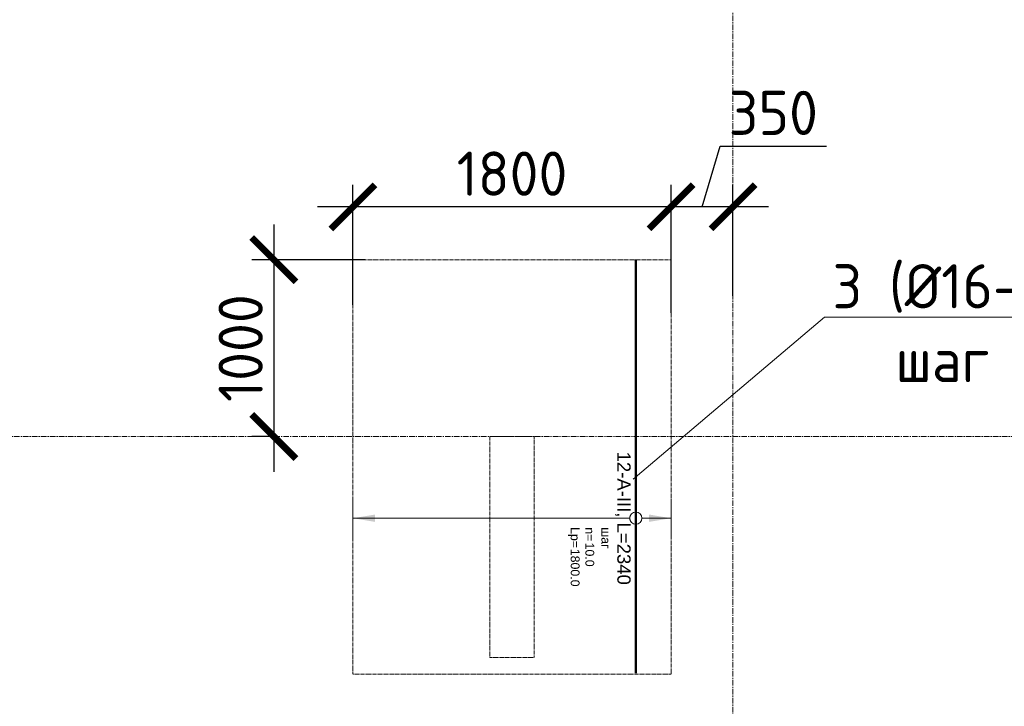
# Model space of a CAD drawing. Header units: millimetres. Extents: x 448962 to 1592680, y -326645 to -197113.
# Tile 338 of 398: x 814159 to 819729, y -267287 to -263403. Entities that reach past the tile are written whole.
import ezdxf
from ezdxf import colors
from ezdxf.entities.mleader import LeaderData, LeaderLine
from ezdxf.enums import TextEntityAlignment as Align
from ezdxf.math import Vec2, Vec3

# ---------------------------------------------------------------- set-up
doc = ezdxf.new("R2010")
doc.units = ezdxf.units.MM
doc.set_wipeout_variables(frame=1)
for name, pattern in [('01 Штриховая _4 мм_', [6, 3.5, -2.5]), ('______5', [1100, 800, -100, 100, -100]), ('GOST2.303 4', [7, 5, -2, 0]), ('осевая', [50.8, 31.75, -6.35, 6.35, -6.35])]:
    doc.linetypes.add(name, pattern=pattern)
for name, color, linetype, lineweight in [('АрмСтер', 2, 'Continuous', 50), ('контур распр. стерхней', 2, 'GOST2.303 4', 20), ('Оси', 40, '______5', 18), ('подоснова', 151, 'Continuous', 5), ('РАЗМЕРЫ', 1, 'Continuous', 9), ('СТЕНЫ', 3, 'Continuous', 30)]:
    doc.layers.add(name, color=color, linetype=linetype, lineweight=lineweight)
doc.layers.add('АрмСтер_атрибуты', color=2, linetype='Continuous', lineweight=0, plot=False)
doc.styles.add('GOST-2.304_Type-B', font='GOST_Common.ttf')
doc.styles.get("Standard").update_dxf_attribs({"font": 'arial.ttf'})
doc.styles.add('Аннотативный', font='arial.ttf')
doc.styles.add('ГОСТ', font='GOST_Common.ttf')
doc.dimstyles.new('СПДС', dxfattribs={"dimscale": 100, "dimtxt": 2.5, "dimasz": 2.5, "dimexe": 1.25, "dimexo": 0, "dimtad": 1, "dimdec": 0, "dimtxsty": 'GOST-2.304_Type-B', "dimblk": 'ARCHTICK', "dimcen": 2.5, "dimdle": 2, "dimadec": 0, "dimazin": 2, "dimtfac": 0.75, "dimtdec": 0, "dimtmove": 1, "dimatfit": 3, "dimfxl": 1, "dimtolj": 1, "dimarcsym": 1})

# ---------------------------------------------------------------- blocks, each defined once
blk = doc.blocks.new('оси плит')
at = {"layer": 'Оси', "color": 16, "linetype": 'осевая', "lineweight": 0, "transparency": 33554687}
for p, q in [((536592.3, -202894.1), (536592.3, -231285.8)), ((519570.9, -220617.4), (573160.2, -220617.4))]:
    blk.add_line(p, q, dxfattribs=at)
blk = doc.blocks.new('стены  тп')
at = {"layer": 'СТЕНЫ', "color": 251, "linetype": '01 Штриховая _4 мм_', "lineweight": 0, "true_color": 0x636466}
for p, q in [((554937.1, -332125.7, 3100), (554687.1, -332125.7, 3100)), ((554687.1, -332125.7, 3100), (554687.1, -333375.7, 3100)), ((554937.1, -333375.7, 3100), (554937.1, -332125.7, 3100)), ((554687.1, -333375.7, 3100), (554937.1, -333375.7, 3100))]:
    blk.add_line(p, q, dxfattribs=at)
blk = doc.blocks.new('*U23')
at = {"layer": 'РАЗМЕРЫ'}
for p, q in [((112.5, 200), (-112.5, 200)), ((112.5, -1600), (-112.5, -1600))]:
    blk.add_line(p, q, dxfattribs=at)
at = {"layer": 'РАЗМЕРЫ', "ltscale": 15}
blk.add_line((0, -1600), (0, 200), dxfattribs=at)
at = {"layer": 'РАЗМЕРЫ'}
for points in [[(0, 200), (20.9, 74.8), (-20.9, 74.8)], [(0, -1600), (20.9, -1474.8), (-20.9, -1474.8)]]:
    blk.add_solid(points, dxfattribs=at)
at = {"layer": 'АрмСтер_атрибуты', "color": 215, "ltscale": 15, "style": 'Аннотативный'}
for s, p in [('шаг', (51.4, -194.2)), ('n=', (51.4, -285.1)), ('Lр=', (50.2, -367.8))]:
    blk.add_text(s, height=50, dxfattribs=at).set_placement(p)
at = {"layer": 'АрмСтер_атрибуты', "style": 'Аннотативный', "flags": 8}
blk.add_attdef('ПОЗ', (110, 29.6), '', height=75, dxfattribs=at)
at = {"layer": 'АрмСтер_атрибуты', "color": 215, "style": 'Аннотативный'}
for tag, p, flags in [('ШАГ', (190.9, -194.2), 10), ('КОЛ', (138, -285.1), 8), ('ШИРИНА', (172.9, -367.8), 8)]:
    blk.add_attdef(tag, p, '', height=50, dxfattribs=dict(at, flags=flags))
at = {"layer": 'АрмСтер_атрибуты', "flags": 9}
for tag, p in [('МАССА', (-1033.5, -1010.5)), ('ОБОЗНАЧЕНИЕ', (-1033.5, -1124.4))]:
    blk.add_attdef(tag, p, '', height=75, dxfattribs=at)
at = {"linetype": 'Continuous', "lineweight": 0}
blk.add_wipeout([(35, 0), (28.3, 20.6), (10.8, 33.3), (-10.8, 33.3), (-28.3, 20.6), (-35, 0), (-28.3, -20.6), (-10.8, -33.3), (10.8, -33.3), (28.3, -20.6)], dxfattribs=at)
at = {"color": 0, "linetype": 'ByBlock', "lineweight": -2, "ltscale": 100}
blk.add_line((-1462.5, 0), (877.5, 0), dxfattribs=at)
at = {"layer": 'РАЗМЕРЫ'}
blk.add_circle((0, 0), 35, dxfattribs=at)
at = {"layer": 'АрмСтер_атрибуты', "style": 'Аннотативный', "flags": 8}
blk.add_attdef('НАИМЕНОВАНИЕ', text='', height=75, dxfattribs=at).set_placement((0, -29.3), align=Align.TOP_CENTER)
blk = doc.blocks.new('_None')
blk = doc.blocks.new('_ArchTick')
at = {"color": 0, "linetype": 'ByBlock', "const_width": 0.15}
blk.add_lwpolyline([(-0.5, -0.5), (0.5, 0.5)], dxfattribs=at)
blk = doc.blocks.new('*D663')
at = {"layer": 'DEFPOINTS', "color": 0, "transparency": 16777216}
for p in [(816112.5, -264760.8), (815596.5, -265760.8), (815602.9, -265760.8)]:
    blk.add_point(p, dxfattribs=at)
at = {"layer": 'РАЗМЕРЫ', "color": 0, "lineweight": -2, "transparency": 16777216}
for p, q in [((815596.5, -264560.8), (815596.5, -265960.8)), ((816112.5, -264760.8), (815471.5, -264760.8)), ((815602.9, -265760.8), (815471.5, -265760.8))]:
    blk.add_line(p, q, dxfattribs=at)
at = {"layer": 'РАЗМЕРЫ', "color": 0, "lineweight": -2, "transparency": 16777216, "xscale": 250, "yscale": 250, "zscale": 250}
for p, rotation in [((815596.5, -264760.8), 90), ((815596.5, -265760.8), 270)]:
    blk.add_blockref('_ArchTick', p, dxfattribs=dict(at, rotation=rotation))
at = {"layer": 'РАЗМЕРЫ', "color": 0, "lineweight": 0, "transparency": 16777216, "insert": (815409, -265260.8), "char_height": 250, "attachment_point": 5, "rotation": 90, "style": 'GOST-2.304_Type-B'}
blk.add_mtext('\\A1;1000', dxfattribs=at)
blk = doc.blocks.new('*D664')
at = {"layer": 'DEFPOINTS', "color": 0, "transparency": 16777216}
for p in [(817844, -264461.4), (818194, -264964.2), (817844, -265061)]:
    blk.add_point(p, dxfattribs=at)
at = {"layer": 'РАЗМЕРЫ', "color": 0, "lineweight": -2, "transparency": 16777216}
for p, q in [((818019, -264461.4), (818122.1, -264117.6)), ((818122.1, -264117.6), (818722.1, -264117.6)), ((817844, -265061), (817844, -264336.4)), ((818194, -264964.2), (818194, -264336.4)), ((818394, -264461.4), (817644, -264461.4))]:
    blk.add_line(p, q, dxfattribs=at)
at = {"layer": 'РАЗМЕРЫ', "color": 0, "lineweight": -2, "transparency": 16777216, "xscale": 250, "yscale": 250, "zscale": 250, "rotation": 180}
blk.add_blockref('_ArchTick', (817844, -264461.4), dxfattribs=at)
at = {"layer": 'РАЗМЕРЫ', "color": 0, "lineweight": -2, "transparency": 16777216, "xscale": 250, "yscale": 250, "zscale": 250}
blk.add_blockref('_ArchTick', (818194, -264461.4), dxfattribs=at)
at = {"layer": 'РАЗМЕРЫ', "color": 0, "lineweight": 0, "transparency": 16777216, "insert": (818422.1, -263930.1), "char_height": 250, "attachment_point": 5, "style": 'GOST-2.304_Type-B'}
blk.add_mtext('\\A1;350', dxfattribs=at)
blk = doc.blocks.new('*D665')
at = {"layer": 'DEFPOINTS', "color": 0, "transparency": 16777216}
for p in [(816044, -264461.4), (817844, -264698.7), (816044, -265015.8)]:
    blk.add_point(p, dxfattribs=at)
at = {"layer": 'РАЗМЕРЫ', "color": 0, "lineweight": -2, "transparency": 16777216}
for p, q in [((816044, -265015.8), (816044, -264336.4)), ((817844, -264698.7), (817844, -264336.4)), ((818044, -264461.4), (815844, -264461.4))]:
    blk.add_line(p, q, dxfattribs=at)
at = {"layer": 'РАЗМЕРЫ', "color": 0, "lineweight": -2, "transparency": 16777216, "xscale": 250, "yscale": 250, "zscale": 250, "rotation": 180}
blk.add_blockref('_ArchTick', (816044, -264461.4), dxfattribs=at)
at = {"layer": 'РАЗМЕРЫ', "color": 0, "lineweight": -2, "transparency": 16777216, "xscale": 250, "yscale": 250, "zscale": 250}
blk.add_blockref('_ArchTick', (817844, -264461.4), dxfattribs=at)
at = {"layer": 'РАЗМЕРЫ', "color": 0, "lineweight": 0, "transparency": 16777216, "insert": (816944, -264273.9), "char_height": 250, "attachment_point": 5, "style": 'GOST-2.304_Type-B'}
blk.add_mtext('\\A1;1800', dxfattribs=at)

msp = doc.modelspace()

# ---------------------------------------------------------------- linework, layer by layer
at = {"layer": 'контур распр. стерхней', "linetype": '01 Штриховая _4 мм_'}
msp.add_lwpolyline([(816044, -267105.4), (816044, -264760.8), (817844, -264760.8), (817844, -267105.4)], close=True, dxfattribs=at)

# ---------------------------------------------------------------- block references
at = {"layer": 'подоснова', "color": 4, "ltscale": 0.3}
msp.add_blockref('оси плит', (281601.7, -45143.4), dxfattribs=at)
at = {"layer": 'РАЗМЕРЫ'}
for p in [(262131.6, 66364.9, -3100), (262131.7, 66364.9, -3100)]:
    msp.add_blockref('стены  тп', p, dxfattribs=at)

# ---------------------------------------------------------------- texts
at = {"ltscale": 100, "insert": (580721.2, -265531.5), "char_height": 250, "attachment_point": 1, "style": 'ГОСТ'}
msp.add_mtext_dynamic_manual_height_columns('\\pi1250,t1750;1.^IПроизводство работ вести в строгом соответствии с требованиями СП 70.13330.2012 "Несущие и ограждающие конструкции" и проектом производства работ.\\P2.^IПеред бетонированием арматуру и основание, на которую укладывается бетонная смесь, очистить от ржавчины и грязи. \\P3.^IБетонирование вести слоем на всю толщину фундаментных плит. Захватки при бетонировании должны быть отсечены вертикальными швами. Бетон применять класса В25. Заполнителем для бетона служит щебень твердых пород, наибольшая фракция щебня не должна превышать 40мм.\\P4.^IВ процессе бетонирования обеспечить соблюдение защитных слоев и мест положения рабочей арматуры согласно проекту. Материал фиксаторов для нижней арматуры фундаментных плит выбирается проектом производства работ, исходя из конкретных возможностей строительной организации.\\P5.^IПроектное положение арматуры верхней грани фундаментных плит обеспечить постановкой поддерживающих каркасов. Стержни укладывать на арматуру каркасов без сварки. Допускается фиксация проектного положения арматуру у верхней грани фундаментных плит иными способами, которые следует разработать в проекте производства работ.\\P6.^IПроектом принято соединение рабочих стержней арматуры монолитной фундаментной плиты внахлестку (без сварки). \\P7.^IСварные арматурные каркасы изготовить на заводе-изготовители. \\P8.^IКрестообразные соединения стержней арматуры 1-го и 2-го рядов, а также 3-го и 4-го рядов между собой выполнить вязкой отожженной проволокой диаметром 2,0-3,0 мм. Допускается применение специальных соединительных элементов - пластмассовых или проволочных фиксаторов. Соединение арматуры допускается предусматривать не во всех местах пересечения стержней арматуры. При этом должны быть связаны вязальной проволокой все пересечения стержней в 2-х крайних рядах по периметру плит, остальные узлы могут быть соединены через узел в шахматном порядке (схему вязки стержней см. на данном листе).', width=18954.382, gutter_width=12.5, heights=[0], dxfattribs=at)

# ---------------------------------------------------------------- leaders
at = {"layer": 'подоснова', "color": 3, "ltscale": 0.3}
ml = msp.add_multileader_mtext('Standard', dxfattribs=at)
ml.set_content('8 (%%C10-5шт.)\\Pшаг 200', color=3, style='GOST-2.304_Type-B')
ml.set_leader_properties(color=256, linetype='ByLayer', lineweight=15)
ml.set_arrow_properties(name='NONE')
ml.build(insert=Vec2(0, 0))
ml.multileader.update_dxf_attribs({"text_left_attachment_type": 6, "text_right_attachment_type": 6, "dogleg_length": 0.1, "arrow_head_size": 18})
ctx = ml.context
ctx.base_point, ctx.char_height, ctx.arrow_head_size, ctx.landing_gap_size, ctx.plane_origin = Vec3(815630.4, -262769.3, 3.6), 250, 18, 20, Vec3(808272.2, -265092.8, 3.6)
ctx.left_attachment, ctx.right_attachment, ctx.text_align_type = 6, 6, 1
notes = []
notes.append((ctx, [(1, (1, 1, 0), (817481.1, -262769.3, 3.6), (-1, 0), 0.1, [(0, [(818410, -261918.8, 3.6)], 0, [])])]))
ctx.mtext.insert, ctx.mtext.alignment, ctx.mtext.flow_direction = Vec3(816555.7, -262469.3, 3.6), 2, 5
for ctx, leaders in notes:
    for number, flags, end, landing, length, lines in leaders:
        leader = LeaderData()
        leader.index, (leader.has_last_leader_line, leader.has_dogleg_vector, leader.attachment_direction) = number, flags
        leader.last_leader_point, leader.dogleg_vector, leader.dogleg_length = Vec3(end), Vec3(landing), length
        for number, points, colour, breaks in lines:
            line = LeaderLine()
            line.index, line.vertices, line.color, line.breaks = number, Vec3.list(points), colors.encode_raw_color(colour), breaks
            leader.lines.append(line)
        ctx.leaders.append(leader)

# ---------------------------------------------------------------- next in the draw order: block references
at = {"layer": 'АрмСтер', "ltscale": 15}
ref = msp.add_blockref('*U23', (817644, -266223.3), dxfattribs=dict(at, rotation=270))
ref.add_attrib('НАИМЕНОВАНИЕ', '12-A-III, L=2340', dxfattribs={"layer": 'АрмСтер_атрибуты', "height": 75, "rotation": 270, "style": 'Аннотативный', "flags": 8}).set_placement((817614.7, -266223.3), align=Align.TOP_CENTER)
ref.add_attrib('КОЛ', '10.0', (817358.9, -266361.4), dxfattribs={"layer": 'АрмСтер_атрибуты', "color": 215, "height": 50, "rotation": 270, "style": 'Аннотативный', "flags": 8})
ref.add_attrib('ШИРИНА', '1800.0', (817276.2, -266396.2), dxfattribs={"layer": 'АрмСтер_атрибуты', "color": 215, "height": 50, "rotation": 270, "style": 'Аннотативный', "flags": 8})

# ---------------------------------------------------------------- next in the draw order: texts
at = {"insert": (771704.5, -266206.3), "char_height": 300, "width": 18500, "attachment_point": 1, "style": 'ГОСТ'}
msp.add_mtext('\\pi-900,l900,t900;{\\C7;1.^IАрмирование монолитной плиты  состоит из основного армирования ∅10 А500С с шагом  200х200мм  в нижней зоне, основного армирования ∅10 А500С с шагом  200х200мм  в  верхней зоне и дополнительного армирования, указанного на схемах армирования.\\P2.^IАрмирование плиты предусмотрено отдельными  стержнями заводской длины по осям Х и Y. При недостатке заводской длины стержней для армирования плиты, стыки стержней осуществлять внахлестку без  сварки. Стыки арматуры внахлестку должны располагаться вразбежку (через шаг). См. деталь стыковки арматуры.\\P3.^IВерхнюю и нижнюю арматуру вязать вязальной проволокой через пересечение.  Стержни основной и дополнительной арматуры укладывать в соответствии с сечениями .\\P4.^IПо периметру плиты и у отверстий  у концов основной арматуры устанавливать П-образные элементы Ск1.\\P5.^IПозиции со знаком "*" укладываются с шагом 100 мм\\P6.^I Для фиксации в проектном положении стержней верхней сетки устанавливать фиксаторы Ф1 с шагом 600х600мм.\\P7.^IДиаметр оправки стержня при d<20мм - 5d, при d≥20мм - 8d\\P8.^IКаркасы поперечного армирования устанавливаются до начала устройство верхней сетки армирования.\\P9.^IВ местах расположения отверстий осуществить прерывания основной и дополнительной сеток арматуры. Отверстия обрамляются двумя стержнями арматуры d 12. см. узел обрамления отверстий.\\P10.^IОбрамление отверстий выполнить в соотвии с узлом, расход стали на обрамление учтен на листе 3.\\P11.^IПроемы размерами до 300х300 допускается выполнять по месту методом алмазного бурения.\\P12.^IДополнительная арматура, попавшая в зону понижения плиты перекрытия должна быть  выполнена в соотвествии с узлом, стержни  допнительной арматуры загнуть по месту под углом 30 градусов.}', dxfattribs=at)

# ---------------------------------------------------------------- next in the draw order: dimensions: what is measured, and where the dimension line sits
at = {"layer": 'РАЗМЕРЫ', "color": 1, "lineweight": 0}
for base, p1, p2, picture, middle in [((817844, -264461.4), (818194, -264964.2), (817844, -265061), '*D664', (818184.6, -263930.1)), ((816044, -264461.4), (817844, -264698.7), (816044, -265015.8), '*D665', (816944, -264273.9))]:
    dim = msp.add_linear_dim(base=base, p1=p1, p2=p2, dimstyle='СПДС', override={"dimrnd": 5}, dxfattribs=at)
    dim.commit()
    dim.dimension.update_dxf_attribs({"geometry": picture, "text_midpoint": middle})
dim = msp.add_linear_dim(base=(815596.5, -265760.8), p1=(816112.5, -264760.8), p2=(815602.9, -265760.8), angle=90, dimstyle='СПДС', override={"dimrnd": 5}, dxfattribs=at)
dim.commit()
dim.dimension.update_dxf_attribs({"geometry": '*D663', "text_midpoint": (815409, -265260.8)})

# ---------------------------------------------------------------- next in the draw order: leaders
at = {"layer": 'подоснова', "color": 5, "ltscale": 0.3}
ml = msp.add_multileader_mtext('Standard', dxfattribs=at)
ml.set_content('3 (%%C16-10шт.)\\Pшаг 200', color=5, style='GOST-2.304_Type-B')
ml.set_leader_properties(color=256, linetype='ByLayer', lineweight=15)
ml.set_arrow_properties(name='NONE')
ml.build(insert=Vec2(0, 0))
ml.multileader.update_dxf_attribs({"text_left_attachment_type": 6, "text_right_attachment_type": 6, "dogleg_length": 0.1, "arrow_head_size": 18})
ctx = ml.context
ctx.base_point, ctx.char_height, ctx.arrow_head_size, ctx.landing_gap_size, ctx.plane_origin = Vec3(818711.2, -265086, 3.6), 250, 18, 20, Vec3(807491.3, -269175.7, 3.6)
ctx.left_attachment, ctx.right_attachment, ctx.text_align_type = 6, 6, 1
notes = []
notes.append((ctx, [(0, (1, 1, 0), (818711.1, -265086, 3.6), (1, 0), 0.1, [(0, [(817629.1, -266001.8, 3.6)], 0, [])])]))
ctx.mtext.insert, ctx.mtext.alignment, ctx.mtext.flow_direction = Vec3(819699, -264786, 3.6), 2, 5
for ctx, leaders in notes:
    for number, flags, end, landing, length, lines in leaders:
        leader = LeaderData()
        leader.index, (leader.has_last_leader_line, leader.has_dogleg_vector, leader.attachment_direction) = number, flags
        leader.last_leader_point, leader.dogleg_vector, leader.dogleg_length = Vec3(end), Vec3(landing), length
        for number, points, colour, breaks in lines:
            line = LeaderLine()
            line.index, line.vertices, line.color, line.breaks = number, Vec3.list(points), colors.encode_raw_color(colour), breaks
            leader.lines.append(line)
        ctx.leaders.append(leader)

doc.saveas('drawing.dxf')
